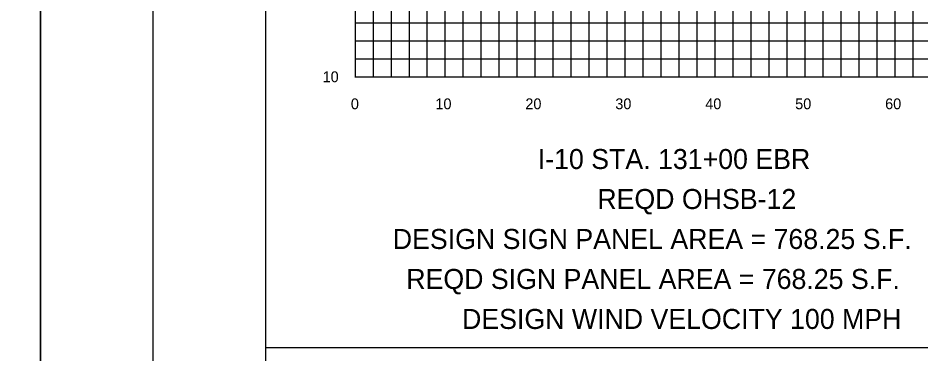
# Model space of a CAD drawing. Extents: x 1797809 to 2198143, y 249608 to 1237864.
# Drawn here: x 2195887.2 to 2195987.6, y 1237227.3 to 1237264.6 of the extents above; entities that cross this region are included whole.
import ezdxf

# ---------------------------------------------------------------- set-up
doc = ezdxf.new("R2010")
doc.units = 0
for name, color, linetype in [('10', 7, 'Continuous'), ('3', 7, 'Continuous'), ('31', 7, 'Continuous'), ('60', 7, 'Continuous'), ('GSCOLORFILL', 7, 'Continuous'), ('GSSHT', 7, 'Continuous'), ('Level 45', 7, 'Continuous'), ('Level 55', 7, 'Continuous'), ('OHUT', 7, 'Continuous')]:
    doc.layers.add(name, color=color, linetype=linetype)

msp = doc.modelspace()

# ---------------------------------------------------------------- linework, layer by layer
at = {"layer": '3'}
msp.add_line((2195914.71, 1237228.05), (2196214.71, 1237228.05), dxfattribs=at)
at = {"layer": '60'}
for p, q in [((2195924.71, 1237258.11), (2195924.71, 1237318.11)), ((2195924.71, 1237258.05), (2195924.71, 1237258.11)), ((2195924.71, 1237258.11), (2196054.71, 1237258.11)), ((2195934.71, 1237258.05), (2195934.71, 1237258.11)), ((2195944.71, 1237258.05), (2195944.71, 1237258.11)), ((2195954.71, 1237258.05), (2195954.71, 1237258.11)), ((2195964.71, 1237258.05), (2195964.71, 1237258.11)), ((2195974.71, 1237258.05), (2195974.71, 1237258.11)), ((2195984.71, 1237258.05), (2195984.71, 1237258.11))]:
    msp.add_line(p, q, dxfattribs=at)
at = {"layer": 'GSCOLORFILL'}
msp.add_lwpolyline([(2195902.21, 1237123.04), (2196224.71, 1237123.04), (2196224.71, 1237333.04), (2195902.21, 1237333.04)], close=True, dxfattribs=at)
at = {"layer": 'GSSHT'}
for p, q in [((2195926.71, 1237258.11), (2195926.71, 1237318.11)), ((2195928.71, 1237258.11), (2195928.71, 1237318.11)), ((2195930.71, 1237258.11), (2195930.71, 1237318.11)), ((2195932.71, 1237258.11), (2195932.71, 1237318.11)), ((2195934.71, 1237258.11), (2195934.71, 1237318.11)), ((2195936.71, 1237258.11), (2195936.71, 1237318.11)), ((2195938.71, 1237258.11), (2195938.71, 1237318.11)), ((2195940.71, 1237258.11), (2195940.71, 1237318.11)), ((2195942.71, 1237258.11), (2195942.71, 1237318.11)), ((2195944.71, 1237258.11), (2195944.71, 1237318.11)), ((2195946.71, 1237258.11), (2195946.71, 1237318.11)), ((2195948.71, 1237258.11), (2195948.71, 1237318.11)), ((2195950.71, 1237258.11), (2195950.71, 1237318.11)), ((2195952.71, 1237258.11), (2195952.71, 1237318.11)), ((2195954.71, 1237258.11), (2195954.71, 1237318.11)), ((2195956.71, 1237258.11), (2195956.71, 1237318.11)), ((2195958.71, 1237258.11), (2195958.71, 1237318.11)), ((2195960.71, 1237258.11), (2195960.71, 1237318.11)), ((2195962.71, 1237258.11), (2195962.71, 1237318.11)), ((2195964.71, 1237258.11), (2195964.71, 1237318.11)), ((2195966.71, 1237258.11), (2195966.71, 1237318.11)), ((2195968.71, 1237258.11), (2195968.71, 1237318.11)), ((2195970.71, 1237258.11), (2195970.71, 1237318.11)), ((2195972.71, 1237258.11), (2195972.71, 1237318.11)), ((2195974.71, 1237258.11), (2195974.71, 1237318.11)), ((2195976.71, 1237258.11), (2195976.71, 1237318.11)), ((2195978.71, 1237258.11), (2195978.71, 1237318.11)), ((2195980.71, 1237258.11), (2195980.71, 1237318.11)), ((2195982.71, 1237258.11), (2195982.71, 1237318.11)), ((2195984.71, 1237258.11), (2195984.71, 1237318.11)), ((2195986.71, 1237258.11), (2195986.71, 1237318.11)), ((2195924.71, 1237264.11), (2196054.71, 1237264.11)), ((2195924.71, 1237262.11), (2196054.71, 1237262.11)), ((2195924.71, 1237260.11), (2196054.71, 1237260.11)), ((2195924.71, 1237258.11), (2196054.71, 1237258.11))]:
    msp.add_line(p, q, dxfattribs=at)
for points in [[(2195549.71, 1237118.04), (2195889.71, 1237118.04), (2195889.71, 1237338.04), (2195549.71, 1237338.04)], [(2195889.71, 1237118.04), (2196229.71, 1237118.04), (2196229.71, 1237338.04), (2195889.71, 1237338.04)]]:
    msp.add_lwpolyline(points, close=True, dxfattribs=at)
at = {"layer": 'Level 45'}
msp.add_lwpolyline([(2195914.71, 1237133.05), (2196214.71, 1237133.05), (2196214.71, 1237323.05), (2195914.71, 1237323.05)], close=True, dxfattribs=at)
at = {"layer": 'OHUT'}
msp.add_line((2195914.71, 1237243.04), (2195914.71, 1237243.05), dxfattribs=at)

# ---------------------------------------------------------------- texts
at = {"layer": '10'}
for s, p in [('0', (2195924.21, 1237254.51)), ('10', (2195933.61, 1237254.51)), ('20', (2195943.61, 1237254.51)), ('30', (2195953.61, 1237254.51)), ('40', (2195963.61, 1237254.51)), ('50', (2195973.61, 1237254.51)), ('60', (2195983.61, 1237254.51))]:
    msp.add_text(s, height=1.2, dxfattribs=at).set_placement(p)
at = {"layer": '31'}
msp.add_text('10', height=1.2, dxfattribs=at).set_placement((2195921.07, 1237257.51))
at = {"layer": 'Level 55'}
for s, p in [('I-10 STA. 131+00 EBR', (2195944.99, 1237247.87)), ('REQD OHSB-12', (2195951.61, 1237243.43)), ('DESIGN SIGN PANEL AREA = 768.25 S.F.', (2195928.87, 1237238.99)), ('REQD SIGN PANEL AREA = 768.25 S.F.', (2195930.37, 1237234.55)), ('DESIGN WIND VELOCITY 100 MPH', (2195936.57, 1237230.11))]:
    msp.add_text(s, height=2.2209, dxfattribs=at).set_placement(p)

doc.saveas('drawing.dxf')
